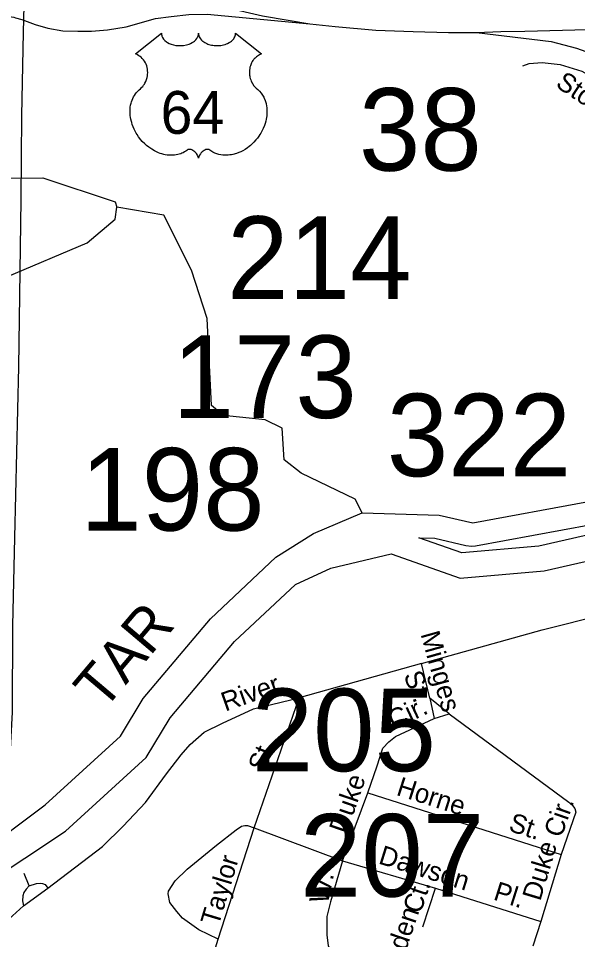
# Model space of a CAD drawing. Extents: x 2220236 to 2384410, y 720751 to 894131.
# Drawn here: x 2349785 to 2352561, y 803492 to 808068 of the extents above; entities that cross this region are included whole.
import ezdxf

# ---------------------------------------------------------------- set-up
doc = ezdxf.new("R2010")
doc.units = 0
for name, color, linetype in [('Exist Hydrographic Buffer Line', 7, 'Continuous'), ('Exist Hydrographic Creek Single Shore', 7, 'Continuous'), ('Exist Hydrographic Lake Shore', 7, 'Continuous'), ('Exist Hydrographic River Shore', 7, 'Continuous'), ('Exist Hydrographic River Shore Label', 7, 'Continuous'), ('Exist Road Non-System Type 51', 7, 'Continuous'), ('Exist Road Non-System Type 51 Label', 7, 'Continuous'), ('Exist Road Primary Interstate Ramp 1 Lane Attributed', 7, 'Continuous'), ('Exist Road Primary US Divided Attributed', 7, 'Continuous'), ('Exist Road Primary US Shield CELL', 7, 'Continuous'), ('Exist Road Primary US Shield Number Label', 7, 'Continuous'), ('Exist Road Secondary Structure Standard Bridge Number Label', 7, 'Continuous'), ('Exist Utilities Electrical Transmission Line', 7, 'Continuous')]:
    doc.layers.add(name, color=color, linetype=linetype)

msp = doc.modelspace()

# ---------------------------------------------------------------- linework, layer by layer
at = {"layer": 'Exist Hydrographic Buffer Line'}
msp.add_lwpolyline([(2351986.6, 805413.1), (2351773.5, 805487.9), (2351851.8, 805485.7), (2352007.1, 805449.4), (2352034.3, 805446.2), (2352055, 805448.1), (2352630, 805553.7), (2352654.8, 805561.1), (2352861.9, 805648.4), (2352892.7, 805667), (2352907.4, 805681.8), (2352919.3, 805699), (2352942.9, 805758.1), (2352989.7, 805709.8), (2353013.5, 805691.8), (2353032.3, 805683), (2353052.6, 805677.5), (2353073.1, 805675.7), (2353088.3, 805691.6), (2353107.4, 805682.8), (2353167.5, 805679.9), (2353045, 805600.1), (2352368.8, 805446.7), (2351986.6, 805413.1)], dxfattribs=at)
at = {"layer": 'Exist Hydrographic Creek Single Shore'}
msp.add_lwpolyline([(2351491.6, 805611.5), (2351457.6, 805679), (2351188.6, 805809.2), (2351104.5, 805874.7), (2351094.7, 806031.8), (2351010.6, 806074.3), (2350802.7, 806095.4), (2350743.6, 806145.4), (2350721.7, 806577.8), (2350643.5, 806817.5), (2350507.6, 807091), (2350273.6, 807130.7)], dxfattribs=at)
at = {"layer": 'Exist Hydrographic Lake Shore'}
for points in [[(2349639.5, 807255.2), (2349713.6, 807275.1), (2349905.5, 807276.4), (2350264.6, 807156.5), (2350273.6, 807130.7)], [(2349181.8, 806929.6), (2349197.5, 806861.6), (2349544.6, 806756.2), (2349727.6, 806783.4), (2350125.6, 806953.9), (2350265.6, 807071.2), (2350273.6, 807130.7)]]:
    msp.add_lwpolyline(points, dxfattribs=at)
at = {"layer": 'Exist Hydrographic River Shore'}
for points in [[(2351491.6, 805611.5), (2351874.7, 805600.9), (2352041.6, 805561.8), (2352615.5, 805667.2), (2352822.6, 805754.5), (2352854.6, 805837.9), (2352885.6, 806055.7), (2352958.6, 806245.8), (2352962.7, 806564.3), (2353019.7, 806665.1), (2353127.6, 806699), (2353411.6, 806684.4), (2353652.7, 806720.5), (2353792.6, 806864.1), (2353856.7, 807014.4), (2354005.6, 807076.2)], [(2351336.6, 805336), (2351635.6, 805407.3), (2351978.6, 805286.8), (2352394.7, 805323.4), (2353100.7, 805483.5), (2353340.6, 805644.3), (2353537.7, 805846), (2353619.7, 805970.8), (2353616.6, 806203.7), (2353599.6, 806278.5), (2353647.6, 806405.2), (2354119.6, 806644.4)], [(2351250.5, 805509.8), (2351491.6, 805611.5)], [(2347026.6, 802229.4), (2347044.5, 802798.9), (2347081.6, 803279.1), (2347145, 803456.8), (2347272.5, 803671.4), (2347440.8, 803784), (2347674.5, 803841.8), (2348352, 803791.8), (2348880, 803607.9), (2349349.9, 803748.8), (2349590.3, 803915.3), (2349918.1, 804160.3), (2350291.5, 804501.6), (2350403.8, 804688.8), (2350738.9, 805085), (2351063.4, 805390.8), (2351250.5, 805509.8)], [(2347190.2, 802242), (2347208.4, 802789.9), (2347243.5, 803244.7), (2347294.1, 803386.7), (2347394.6, 803555.7), (2347508.1, 803631.7), (2347688.5, 803676.3), (2348329.1, 803629), (2348836.9, 803523.4), (2349014.8, 803482.7), (2349405.8, 803624.9), (2350018.9, 804030.2), (2350419.8, 804396.7), (2350537.6, 804593), (2350858.2, 804972), (2351160, 805256.4), (2351336.6, 805336)]]:
    msp.add_lwpolyline(points, dxfattribs=at)
at = {"layer": 'Exist Road Non-System Type 51'}
for p, q in [((2351786.5, 804863.1), (2351178.8, 804691.8)), ((2351828.5, 804691.5), (2351786.5, 804863.1)), ((2350954.6, 804047.4), (2351178.8, 804691.8)), ((2351923.6, 804612.8), (2351828.5, 804691.5)), ((2351828.5, 804691.5), (2351849.9, 804590)), ((2351849.9, 804590), (2351923.6, 804612.8)), ((2351393.8, 803882.9), (2351520.4, 804220.2)), ((2351520.4, 804220.2), (2352479.7, 803913.8)), ((2350777.4, 803493.3), (2350954.6, 804047.4)), ((2350954.6, 804047.4), (2351393.8, 803882.9)), ((2352479.7, 803913.8), (2352379.7, 803580.6)), ((2351393.8, 803882.9), (2351855.9, 803746.3)), ((2349838.6, 803757.9), (2349813.8, 803819.8)), ((2349809.7, 803659.7), (2349930.6, 803747.1)), ((2351792.2, 803555.6), (2351855.9, 803746.3)), ((2351855.9, 803746.3), (2352379.7, 803580.6)), ((2352379.7, 803580.6), (2352339.7, 803458.9)), ((2350667.5, 803150.1), (2350777.4, 803493.3))]:
    msp.add_line(p, q, dxfattribs=at)
for points in [[(2352289.3, 807832.4), (2352320.2, 807844), (2352385.6, 807848.9), (2352474.8, 807838.5), (2352581.8, 807805.8), (2352676.9, 807752.3), (2352769.1, 807686.8), (2352928.2, 807539.5), (2353284.9, 807175.1), (2353357.8, 807117.1), (2353387.5, 807103.7), (2353417.2, 807105.2), (2353447, 807114.1), (2353494.5, 807139.4)], [(2351786.5, 804863.1), (2352386.3, 805030.2), (2352695.3, 805107.9), (2352811.1, 805129.2), (2352916.8, 805136.5)], [(2349930.6, 803747.1), (2350201.9, 803954.2), (2350304.8, 804055.5), (2350415.4, 804172.2), (2350519.7, 804314.2), (2350593.3, 804410.1), (2350637.8, 804461.4), (2350706.9, 804522.3), (2350798.4, 804567.2), (2350951.6, 804637.1), (2351178.8, 804691.8)], [(2351520.4, 804220.2), (2351566.8, 804354.5), (2351593.6, 804442.8), (2351623.3, 804473.3), (2351656.9, 804499.7), (2351849.9, 804590)], [(2351923.6, 804612.8), (2352518.5, 804174.1), (2352536.8, 804158.4), (2352547, 804142.4), (2352553.2, 804124.5), (2352479.7, 803913.8)], [(2350777.4, 803493.3), (2350680.8, 803540.2), (2350600.2, 803597.2), (2350571.7, 803630.8), (2350537.2, 803676.4), (2350528.7, 803718.3), (2350530.5, 803732.4), (2350563.9, 803782.8), (2350623.3, 803841.4), (2350767.7, 803961.1), (2350866.8, 804036.2), (2350892.5, 804054.7), (2350908.5, 804058.7), (2350922.5, 804058.9), (2350954.6, 804047.4)], [(2351393.8, 803882.9), (2351333.9, 803679.2), (2351316.8, 803605.6), (2351316.8, 803513.2), (2351323.6, 803461.9), (2351344, 803414.2)], [(2349838.6, 803757.9), (2349874.3, 803770.4), (2349894.2, 803772.6), (2349904.3, 803770.8), (2349918.3, 803765), (2349930.6, 803747.1)], [(2349838.6, 803757.9), (2349822.6, 803741.9), (2349810.9, 803725.8), (2349807.1, 803709.6), (2349805.4, 803683.6), (2349809.7, 803659.7)], [(2349422.3, 803375.7), (2349494.3, 803406.9), (2349553.1, 803446.5), (2349680.3, 803542.6), (2349809.7, 803659.7)]]:
    msp.add_lwpolyline(points, dxfattribs=at)
at = {"layer": 'Exist Road Primary Interstate Ramp 1 Lane Attributed'}
for points in [[(2349701, 808088), (2349729.1, 808079.8), (2349761.8, 808073.8), (2349770.3, 808071.3), (2349801.9, 808061.9), (2349867.3, 808038.1), (2349931.3, 808020.3), (2350005.6, 808006.9), (2350079.9, 808003.9), (2350148.3, 808005.4), (2350227.1, 808011.3), (2350320.6, 808026.2), (2350466.1, 808066.8), (2350543.5, 808077.5), (2350630.7, 808087.3), (2350722, 808089), (2351231.6, 808040.8)], [(2352060.2, 807998), (2352429.5, 807953.4), (2352556.5, 807920.3), (2352625, 807895.5), (2352788.4, 807811.8), (2352987.6, 807700.9), (2353081.3, 807658.5), (2353164.5, 807631), (2353244.8, 807614.7), (2353289.4, 807614.7), (2353322.1, 807619.1), (2353371.2, 807626.6)]]:
    msp.add_lwpolyline(points, dxfattribs=at)
at = {"layer": 'Exist Road Primary US Divided Attributed'}
for points in [[(2349908.8, 808440.9), (2349976, 808407.4), (2350162.3, 808328.4), (2350510.3, 808205.3), (2350689.2, 808153.1), (2350911.3, 808100.9), (2350996.2, 808081.6), (2351124.4, 808059.2), (2351231.6, 808040.8)], [(2351231.6, 808040.8), (2351358.4, 808027.9), (2351559.7, 808010), (2351744.5, 808002.5), (2351920.4, 807998), (2352060.2, 807998)], [(2352060.2, 807998), (2352179.7, 808002.5), (2352299, 808005.5), (2352610.5, 808013), (2353262.4, 808026.4), (2353312.1, 808026)]]:
    msp.add_lwpolyline(points, dxfattribs=at)
at = {"layer": 'Exist Road Primary US Shield CELL'}
msp.add_lwpolyline([(2350495.1, 807994), (2350495.4, 807988.7), (2350496.7, 807982.4), (2350497.7, 807979.1), (2350500.6, 807972.9), (2350505.5, 807965.5), (2350512.3, 807958.3), (2350520, 807952), (2350525.1, 807948.7), (2350533.9, 807943.9), (2350543.9, 807939.8), (2350554.9, 807936.6), (2350566.3, 807934.3), (2350578.6, 807932.9), (2350590.9, 807932.7), (2350604.1, 807933.7), (2350618.7, 807936.5), (2350625.4, 807938.2), (2350632.9, 807940.8), (2350639.9, 807943.7), (2350647.6, 807947.8), (2350653.8, 807951.8), (2350658.6, 807955.3), (2350665.4, 807961.8), (2350670.8, 807968.6), (2350673.1, 807972.4), (2350675.1, 807976), (2350677.8, 807983.8), (2350678.6, 807987.2), (2350679.1, 807994.3), (2350679.5, 807988.3), (2350680.1, 807984.6), (2350681.1, 807981), (2350682.7, 807977.1), (2350685.4, 807971.6), (2350688.4, 807967), (2350694.2, 807960.3), (2350697.7, 807956.9), (2350701, 807954.3), (2350709.7, 807948.3), (2350719.9, 807943.1), (2350725, 807940.9), (2350730.1, 807939.1), (2350736.7, 807937.1), (2350743.4, 807935.5), (2350750.1, 807934.4), (2350756.9, 807933.4), (2350763.9, 807932.9), (2350769.6, 807932.7), (2350776.6, 807932.8), (2350783.1, 807933.2), (2350789.7, 807933.9), (2350797, 807935.1), (2350802.8, 807936.4), (2350810.6, 807938.5), (2350817.5, 807941), (2350823.7, 807943.6), (2350831.7, 807947.8), (2350838.1, 807951.8), (2350842.8, 807955.6), (2350848.5, 807960.8), (2350853.8, 807967), (2350856.9, 807971.5), (2350859.1, 807976.1), (2350861.1, 807981), (2350862.4, 807986.1), (2350863, 807990.6), (2350863.1, 807994.4), (2350991.7, 807892), (2350988.7, 807890.8), (2350981.7, 807887.4), (2350976.2, 807884.1), (2350967.3, 807877.9), (2350963.5, 807874.5), (2350959.7, 807870.9), (2350956.2, 807867.1), (2350953.1, 807863.6), (2350949.4, 807858.4), (2350946.1, 807853.2), (2350942.8, 807847.5), (2350940.4, 807842.6), (2350936.5, 807832.2), (2350934.6, 807825.7), (2350933.4, 807820.2), (2350931.8, 807808.7), (2350931.5, 807803.2), (2350931.5, 807797.8), (2350931.8, 807792.1), (2350932.3, 807786.7), (2350933.3, 807781), (2350934.2, 807775.9), (2350935.8, 807769.8), (2350938.1, 807762.6), (2350940.9, 807755.7), (2350946.8, 807744.6), (2350954.3, 807733.2), (2350959.7, 807726.8), (2350965, 807721.3), (2350973, 807714.6), (2350977.3, 807710.8), (2350982.2, 807705.9), (2350990.2, 807696.5), (2350993.5, 807692.1), (2350996.8, 807687.2), (2350999.8, 807682.1), (2351002.9, 807676.6), (2351005.3, 807671.8), (2351009.8, 807660.8), (2351013.1, 807650.1), (2351014.7, 807644.5), (2351017, 807631.9), (2351018, 807625.6), (2351018.9, 807613.3), (2351019, 807598.4), (2351017.8, 807584.3), (2351015.2, 807567.8), (2351013, 807557.9), (2351009.6, 807546.5), (2351006.3, 807536.5), (2351000.5, 807521.8), (2350995.3, 807511.2), (2350988.5, 807498.7), (2350983.9, 807491.2), (2350978.5, 807483.2), (2350971.7, 807473.9), (2350963.8, 807464), (2350954.3, 807453.6), (2350946.6, 807445.9), (2350936.6, 807437), (2350930.5, 807431.9), (2350921.9, 807425.4), (2350910, 807417.5), (2350898.3, 807410.7), (2350888.4, 807405.7), (2350879.6, 807401.9), (2350868.2, 807397.5), (2350849.2, 807392.3), (2350842.3, 807390.8), (2350834.1, 807389.6), (2350826.4, 807388.9), (2350819, 807388.4), (2350809, 807388.4), (2350799, 807389.2), (2350789.6, 807390.5), (2350779.8, 807392.6), (2350769.5, 807395.6), (2350760.2, 807399.3), (2350750.8, 807403.9), (2350734.9, 807413.9), (2350730.3, 807416.4), (2350727.7, 807417.1), (2350721.6, 807417.4), (2350715.8, 807416.1), (2350709.9, 807413.8), (2350706.3, 807411.9), (2350701.6, 807408.8), (2350697.9, 807405.9), (2350693.5, 807401.7), (2350690.5, 807398.2), (2350688.2, 807395.5), (2350683.7, 807388.4), (2350682.1, 807385.1), (2350680.4, 807380.7), (2350678.9, 807374.4), (2350676.9, 807382.4), (2350674.6, 807387.7), (2350671.8, 807392.3), (2350669, 807396.3), (2350664.5, 807401.5), (2350660.5, 807405.3), (2350655.6, 807409.3), (2350650.5, 807412.4), (2350646.3, 807414.5), (2350642.5, 807416), (2350637.9, 807417.1), (2350634.1, 807417.4), (2350631, 807417.4), (2350626.7, 807416.4), (2350620.9, 807412.2), (2350615.4, 807408.4), (2350609.4, 807404.7), (2350602.2, 807400.9), (2350597, 807398.4), (2350590.8, 807396), (2350583.5, 807393.6), (2350575.6, 807391.5), (2350567.4, 807389.9), (2350560.3, 807388.8), (2350552.6, 807388.1), (2350545.7, 807387.9), (2350538.5, 807387.9), (2350531.7, 807388.5), (2350523.9, 807389.2), (2350514.2, 807390.6), (2350506.2, 807392.4), (2350497.6, 807394.7), (2350488.9, 807397.4), (2350479.6, 807401), (2350467.9, 807406.1), (2350459.8, 807410.3), (2350446.9, 807417.7), (2350431.9, 807428.1), (2350420.5, 807437.3), (2350412.2, 807444.8), (2350400, 807457.2), (2350392.8, 807465.4), (2350381.5, 807480), (2350374.3, 807490.5), (2350369.6, 807498.3), (2350362.8, 807510.7), (2350359, 807518.6), (2350354.2, 807530), (2350350.4, 807540.4), (2350347.2, 807550.3), (2350345.5, 807556.6), (2350343, 807567.6), (2350341.5, 807575.4), (2350340.1, 807586.1), (2350339.3, 807597.4), (2350339.1, 807607.9), (2350339.4, 807616.5), (2350340.4, 807626.6), (2350342.1, 807637.3), (2350344.2, 807646.5), (2350346, 807653.1), (2350348.8, 807661.2), (2350352.4, 807670.1), (2350356.6, 807678.6), (2350360.7, 807685.7), (2350365.8, 807693.3), (2350370.8, 807699.7), (2350377.4, 807706.9), (2350384.2, 807713.4), (2350390.5, 807718.5), (2350397.9, 807725.8), (2350401.8, 807730.2), (2350406.4, 807736.3), (2350410.2, 807742), (2350413.1, 807747.1), (2350417, 807754.7), (2350419.4, 807760.3), (2350422.4, 807768.9), (2350423.8, 807775), (2350425.4, 807782.8), (2350426.3, 807790.2), (2350426.7, 807799.4), (2350426.5, 807807), (2350425.5, 807815.9), (2350423.8, 807824.4), (2350421.8, 807831.9), (2350418.6, 807840.4), (2350415.7, 807846.6), (2350410.8, 807855), (2350405.3, 807862.9), (2350399.6, 807869.2), (2350393.9, 807874.9), (2350388.5, 807879.2), (2350383.3, 807882.9), (2350376.7, 807886.9), (2350370.4, 807890), (2350366.5, 807891.6)], close=True, dxfattribs=at)
at = {"layer": 'Exist Utilities Electrical Transmission Line'}
msp.add_lwpolyline([(2349820, 808464.1), (2349807.5, 808000.2), (2349800.4, 807584.2), (2349797.5, 807166.3), (2349785.5, 806336.4), (2349765.7, 805488.5), (2349755, 805050.7), (2349754.1, 804620.7), (2349731.3, 804194.5), (2349228.4, 804118.6), (2348693.6, 804028.1), (2348196.6, 803956.2), (2347703.8, 803872.3), (2347190.8, 803792.1), (2346700, 803718.2)], dxfattribs=at)

# ---------------------------------------------------------------- texts
at = {"layer": 'Exist Hydrographic River Shore Label'}
msp.add_text('TAR', height=210, rotation=49.7715, dxfattribs=at).set_placement((2350206, 804622.4))
at = {"layer": 'Exist Road Non-System Type 51 Label'}
for s, rotation, p in [('Stonewall', 326.659, (2352447.4, 807731.2)), ('Minges', 285.6405, (2351781, 805009.7)), ('St.', 291.2006, (2351696.3, 804805.4)), ('River', 19.4463, (2350811.9, 804623.9)), ('Cir.', 25.0743, (2351647.5, 804534)), ('St.', 69.2941, (2351010.8, 804319.6)), ('Duke', 71.123, (2351414.8, 804012.8)), ('Horne', 342.2865, (2351656.6, 804211.1)), ('Cir.', 70.7691, (2352480.7, 803993.1)), ('St.', 342.2865, (2352213.9, 804033.1)), ('Dawson', 342.6425, (2351568.1, 803870.6)), ('Duke', 73.2944, (2352375.8, 803679.3)), ('Taylor', 73.2126, (2350778.3, 803555.7)), ('W.', 78.0337, (2351320.6, 803664.8)), ('Pl.', 342.4457, (2352138.6, 803691.3)), ('Ct.', 71.5287, (2351781.1, 803615.6)), ('Darden', 71.4528, (2351644.1, 803239.2))]:
    msp.add_text(s, height=95, rotation=rotation, dxfattribs=at).set_placement(p)
at = {"layer": 'Exist Road Primary US Shield Number Label'}
msp.add_text('64', height=212.5, dxfattribs=at).set_placement((2350490.8, 807494.7))
at = {"layer": 'Exist Road Secondary Structure Standard Bridge Number Label'}
for s, p in [('38', (2351475.7, 807311.6)), ('214', (2350821.3, 806674.5)), ('173', (2350549.8, 806082.8)), ('322', (2351614.1, 805793.4)), ('198', (2350092.1, 805523.6)), ('205', (2350943.1, 804328)), ('207', (2351182.8, 803705.1))]:
    msp.add_text(s, height=410.1, dxfattribs=at).set_placement(p)

doc.saveas('drawing.dxf')
